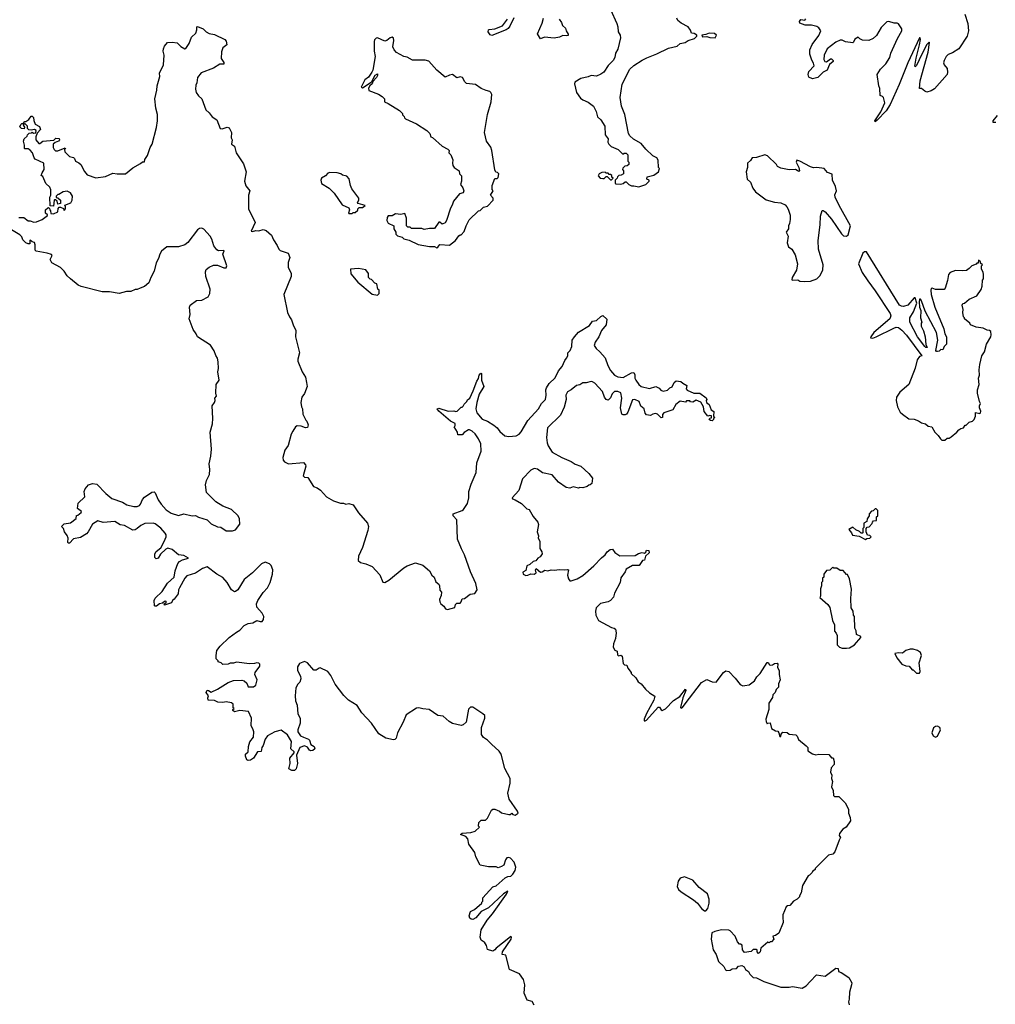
# Model space of a CAD drawing. Extents: x 2293878 to 2522763, y 823964 to 1006972.
# Tile 314 of 407: x 2391186 to 2400401, y 960241 to 969541. Entities that reach past the tile are written whole.
import ezdxf

# ---------------------------------------------------------------- set-up
doc = ezdxf.new("R2010")
doc.units = 0

msp = doc.modelspace()

# ---------------------------------------------------------------- linework, layer by layer
at = {"layer": '0CON20XD'}
for points in [[(2396767, 969637), (2396825.6, 969505.6), (2396836, 969475), (2396840, 969425), (2396856.7, 969395), (2396860.7, 969369.3), (2396836.4, 969263.6), (2396813.3, 969225), (2396806.7, 969185), (2396792.5, 969155), (2396745, 969107.5), (2396702.5, 969045), (2396675, 969026.7), (2396635, 969006.7), (2396585, 969013.8), (2396555, 969001.2), (2396485, 968986), (2396430, 968950), (2396427.5, 968935), (2396446.2, 968855), (2396481.4, 968801.4), (2396504.5, 968784.5), (2396555, 968762.5), (2396606.2, 968725), (2396631.2, 968675), (2396642.3, 968622.3), (2396673.3, 968595), (2396711.2, 968535), (2396716.7, 968455), (2396742.5, 968415), (2396740, 968385), (2396750, 968365), (2396772.5, 968345), (2396840, 968315), (2396881.7, 968271.7), (2396895, 968280), (2396915, 968280), (2396930, 968265), (2396930, 968205), (2396940, 968195), (2396940, 968175), (2396925, 968160), (2396901.7, 968158.3), (2396881.7, 968138.3), (2396880, 968125), (2396890, 968115), (2396890, 968085), (2396867, 968073), (2396845, 968070), (2396831.7, 968058.3), (2396830, 968045), (2396810, 968025), (2396810, 967995), (2396815, 967990), (2396865, 967986.7), (2396886.2, 967993.8), (2396905, 968010), (2396915, 968010), (2396940, 967985), (2396965, 967973.3), (2396985, 967972.5), (2397035, 967963.3)], [(2400113.3, 969595), (2400140, 969505), (2400147.5, 969435), (2400133.3, 969385), (2400056.2, 969265), (2399995, 969226.7), (2399955, 969212.5), (2399936.4, 969193.6), (2399916.2, 969155), (2399912, 969135), (2399916.1, 969116.1), (2399945, 969080), (2399950.4, 969045), (2399945.7, 969024.3), (2399825, 968888.9), (2399795, 968868.5), (2399755, 968856.7), (2399734, 968865), (2399705, 968890), (2399685, 968892.5), (2399690.9, 968965), (2399765.6, 969235), (2399780, 969325), (2399775, 969330), (2399755, 969307.5), (2399706, 969215), (2399655, 969107.5), (2399645, 969097.5), (2399641.7, 969101.7), (2399652.1, 969177.9), (2399685.7, 969305), (2399692.5, 969355), (2399690, 969370), (2399685, 969370), (2399575, 969132.5), (2399492.2, 968927.8), (2399408.3, 968741.7), (2399369.5, 968680.5), (2399285, 968592), (2399265, 968577.5), (2399262, 968585), (2399320.6, 968669.4), (2399356.7, 968756.7), (2399343.3, 968805), (2399335, 968816.7), (2399312.5, 968825), (2399310.5, 968890.5), (2399300.8, 968915), (2399283.3, 969025), (2399316.2, 969075), (2399366, 969125), (2399405.5, 969184.5), (2399413.8, 969225), (2399476.4, 969363.6), (2399516.2, 969435), (2399517.5, 969455), (2399485, 969502.5), (2399475, 969507.5), (2399445, 969509.2), (2399396.4, 969523.6), (2399375, 969521.2), (2399322.1, 969467.9), (2399277.5, 969392.5), (2399247.5, 969362.5), (2399206.4, 969343.6), (2399147.1, 969347.1), (2399120.5, 969360.5), (2399105, 969376.7), (2399074.1, 969355.9), (2399062.5, 969327.5), (2399055, 969322.5), (2398985, 969332), (2398952.7, 969347.3), (2398935, 969347.1), (2398895, 969328), (2398812.5, 969265), (2398785, 969207.5), (2398780, 969165), (2398790, 969145), (2398807.5, 969142.5), (2398845, 969170), (2398855, 969170), (2398870, 969155), (2398870, 969145), (2398835, 969117.5), (2398825, 969097.5), (2398812.5, 969065), (2398775, 969046.2), (2398725, 968993.8), (2398675, 968984), (2398639.3, 968999.3), (2398632.5, 969025), (2398639.3, 969050.7), (2398689.2, 969105), (2398685, 969131.2), (2398667.7, 969157.7), (2398648.9, 969215), (2398648.9, 969255), (2398672.4, 969307.6), (2398735, 969391.2), (2398754, 969435), (2398734.3, 969465), (2398715, 969476.4), (2398665, 969490), (2398605, 969488), (2398555, 969510), (2398550, 969525), (2398565, 969542.5), (2398601.7, 969538.3), (2398611.7, 969548.3)], [(2391177.5, 967672.5), (2391225, 967672.5), (2391265, 967642.5), (2391285, 967642.5), (2391319.3, 967629.3), (2391345, 967631.2), (2391397, 967653), (2391448.3, 967691.7), (2391448.3, 967698.3), (2391430, 967715), (2391430, 967745), (2391450, 967765), (2391457.5, 967767.5), (2391468.3, 967758.3), (2391470, 967745), (2391477.5, 967735), (2391480, 967710), (2391505, 967707.5), (2391547.5, 967725), (2391550.7, 967759.3), (2391558.3, 967771.7), (2391571.7, 967771.7), (2391598.3, 967758.3), (2391605, 967740), (2391620, 967755), (2391620, 967775), (2391611.7, 967788.3), (2391668.3, 967811.7), (2391682.5, 967837.5), (2391683.8, 967875), (2391666.7, 967905), (2391635, 967921.2), (2391596.1, 967913.9), (2391555, 967890), (2391545, 967890), (2391530, 967875), (2391531.7, 967861.7), (2391545, 967860), (2391570, 967835), (2391570, 967805), (2391545, 967800), (2391538.3, 967828.3), (2391525, 967840), (2391515, 967840), (2391510, 967835), (2391505, 967780), (2391472.5, 967782.5), (2391470, 967865), (2391480, 967885), (2391480, 967935), (2391469.3, 967959.3), (2391433, 967993), (2391405, 968060), (2391388.3, 968068.3), (2391397.5, 968095), (2391417.5, 968125), (2391412.5, 968185), (2391332.5, 968225), (2391323.3, 968235), (2391307.5, 968285), (2391285, 968307.5), (2391265, 968320), (2391235, 968320), (2391230, 968325), (2391232.5, 968355), (2391222.5, 968395), (2391227.5, 968415), (2391255, 968440), (2391260, 968455), (2391275, 968470), (2391297, 968473), (2391305, 968480), (2391315, 968470), (2391338.3, 968471.7), (2391340, 968495), (2391325, 968502.5), (2391295, 968497.5), (2391271.7, 968501.7), (2391260, 968515), (2391260, 968535), (2391235, 968560), (2391220, 968545), (2391230, 968525), (2391228.3, 968511.7), (2391203, 968513), (2391188.3, 968528.3), (2391195, 968550), (2391205, 968560), (2391218.3, 968561.7), (2391235, 968580), (2391245, 968580), (2391273, 968597), (2391295, 968630), (2391305, 968630), (2391317, 968617), (2391318.3, 968588.3), (2391333, 968553), (2391373, 968533), (2391382.5, 968505), (2391351.7, 968468.3), (2391337.5, 968435), (2391336.7, 968405), (2391365, 968373.3), (2391375, 968373.3), (2391405, 968392.5), (2391507, 968403), (2391528.3, 968421.7), (2391558.3, 968418.3), (2391562.5, 968405), (2391552.5, 968395), (2391519.3, 968380.7), (2391503.3, 968365), (2391502.5, 968335), (2391510, 968315), (2391523, 968303), (2391545, 968302.5), (2391615, 968330), (2391617, 968323), (2391610, 968315), (2391613.6, 968293.6), (2391655, 968247.5), (2391695, 968240), (2391705, 968230), (2391713.6, 968203.6), (2391745, 968190), (2391763, 968173), (2391796.8, 968106.8), (2391824.4, 968074.4), (2391905, 968048.5), (2391995, 968060.5), (2392065, 968091.9), (2392105, 968085.6), (2392185, 968086.2), (2392255, 968142.5), (2392327, 968183), (2392345, 968200), (2392365, 968200), (2392369.3, 968220.7), (2392393, 968257), (2392416.8, 968333.2), (2392435.8, 968365), (2392478, 968522), (2392487.3, 968585), (2392487.5, 968645), (2392472.9, 968705), (2392462.9, 968795), (2392482.5, 968875), (2392483.9, 968916.1), (2392510, 969005), (2392507.5, 969035), (2392543.6, 969113.6), (2392550, 969205), (2392541.2, 969245), (2392543.8, 969265), (2392555, 969292.5), (2392582.5, 969325), (2392625, 969330), (2392673.9, 969323.9), (2392709.3, 969289.3), (2392745, 969267.5), (2392755, 969270), (2392787.5, 969315), (2392810, 969375), (2392850, 969415), (2392860, 969445), (2392860, 969475), (2392865, 969477.5), (2392920, 969455), (2392947, 969427), (2392975, 969410), (2393025, 969402.5), (2393123.6, 969353.6), (2393135, 969337.5), (2393142.5, 969305), (2393103.9, 969276.1), (2393091.2, 969238.8), (2393090, 969175), (2393115, 969137.5), (2393115, 969120), (2393075, 969121.2), (2393015, 969082), (2392899.5, 969040.5), (2392863.8, 968995), (2392857.5, 968945), (2392848.3, 968921.7), (2392846.1, 968886.1), (2392853.3, 968855), (2392875, 968822.5), (2392907.5, 968795), (2392945, 968690), (2392975, 968662.5), (2393005, 968622.5), (2393046.4, 968596.4), (2393080, 968515), (2393098.3, 968511.7), (2393145, 968526.7), (2393165, 968520), (2393186.1, 968476.1), (2393182.5, 968425), (2393192.5, 968405), (2393187.5, 968365), (2393216.2, 968346.2), (2393231.2, 968285), (2393300.9, 968180.9), (2393326.2, 968105), (2393310, 968015), (2393321.7, 967971.7), (2393358.8, 967925), (2393348, 967885), (2393347.5, 967755), (2393411.2, 967625), (2393372.5, 967545), (2393385, 967541.2), (2393415, 967551.2), (2393445, 967546.7), (2393485, 967560), (2393515, 967550.6), (2393564, 967505), (2393581.7, 967461.7), (2393619.2, 967409.2), (2393632.5, 967375), (2393645, 967362), (2393722.5, 967335), (2393736.7, 967295), (2393721.7, 967248.3), (2393721.2, 967205), (2393750, 967145), (2393751.2, 967115), (2393680, 966945), (2393715.4, 966775.4), (2393733.1, 966735), (2393754.3, 966705), (2393767.8, 966657.8), (2393793.8, 966605), (2393791.4, 966545), (2393829.4, 966395), (2393812.5, 966335), (2393812.9, 966315), (2393854, 966215), (2393883.8, 966165), (2393896.2, 966115), (2393900, 966075), (2393875, 966010), (2393850, 965975), (2393840, 965925), (2393846.2, 965885), (2393856.2, 965865), (2393858.8, 965815), (2393889.3, 965759.3), (2393898.8, 965748.8), (2393910, 965715), (2393905, 965690), (2393885, 965687.5), (2393845, 965703.3), (2393805, 965706.2), (2393790, 965695), (2393765, 965653.3), (2393751.4, 965625), (2393722.1, 965517.9), (2393691.2, 965475), (2393671.2, 965405), (2393675, 965380), (2393687.5, 965365), (2393725, 965346), (2393865, 965357.5), (2393886.1, 965336.1), (2393887.5, 965325), (2393863, 965233), (2393875, 965220), (2393906.4, 965216.4), (2393962.3, 965132.3), (2393995, 965120), (2394028.3, 965098.3), (2394085, 965033.3), (2394150, 964995), (2394215, 964973.3), (2394245, 964973.3), (2394265, 964963.8), (2394295, 964971.2), (2394335, 964957.5), (2394385, 964884.2), (2394469.4, 964785), (2394479.1, 964755), (2394473.6, 964715), (2394425, 964556), (2394385, 964473.3), (2394383.5, 964433.5), (2394406.2, 964415), (2394455, 964402.5), (2394515.7, 964375), (2394587.2, 964297.2), (2394616.7, 964226.7), (2394635, 964226.2), (2394672.3, 964247.7), (2394813.3, 964365), (2394845, 964383.3), (2394925, 964410), (2394995, 964390), (2395056.7, 964335), (2395080, 964295), (2395100, 964275), (2395115, 964230), (2395145, 964210), (2395152.5, 964195), (2395153, 964153), (2395170, 964135), (2395167, 964103), (2395150, 964065), (2395153, 964043), (2395162.5, 964025), (2395193, 964003), (2395207, 963977), (2395225, 963970), (2395295, 963990), (2395301.7, 964018.3), (2395315, 964030), (2395345, 964030), (2395356.7, 964043.3), (2395365, 964070), (2395387, 964073), (2395440, 964115), (2395485, 964122.5), (2395507.5, 964155), (2395493.8, 964215), (2395442.5, 964325), (2395385.8, 964485), (2395358.3, 964541.7)], [(2395852.4, 969557.6), (2395815, 969480), (2395800.7, 969459.3), (2395781.2, 969445), (2395645, 969392.5), (2395628.3, 969398.3), (2395611.2, 969425), (2395613.3, 969445), (2395620.5, 969449.5), (2395674.1, 969455.9), (2395745, 969482.9), (2395794.4, 969545)], [(2396282.5, 969545), (2396302.5, 969515), (2396312.5, 969485), (2396342.5, 969462.5), (2396347.5, 969435), (2396366.7, 969405), (2396365, 969392.5), (2396355, 969387.5), (2396315, 969392.5), (2396285, 969377.5), (2396235, 969366.2), (2396144.1, 969375.9), (2396105, 969360), (2396076.7, 969406.7), (2396122.2, 969507.8), (2396131.9, 969555)], [(2397035, 967963.3), (2397100, 967985), (2397130, 968015), (2397130, 968025), (2397110, 968035), (2397113.9, 968056.1), (2397175, 968072.5), (2397220, 968105), (2397230, 968135), (2397220, 968145), (2397217.5, 968215), (2397202.5, 968235), (2397166.2, 968256.2), (2397098.8, 968318.8), (2397055, 968372), (2396984.2, 968414.2), (2396948.8, 968445), (2396936.2, 968465), (2396900.6, 968645), (2396868.6, 968725), (2396855.8, 968805), (2396877.4, 968932.6), (2396950, 969075), (2396985, 969107.5), (2397065, 969160), (2397108.8, 969181.2), (2397205, 969218.8), (2397315, 969273.8), (2397395, 969292.5), (2397424.2, 969315.8), (2397470, 969325), (2397500, 969345), (2397560, 969365), (2397580, 969385), (2397580, 969395), (2397555, 969410), (2397530, 969415), (2397521.7, 969441.7), (2397500, 969475), (2397435, 969507.5), (2397402.5, 969535), (2397392.5, 969555)], [(2397755, 969370), (2397767.5, 969395), (2397749.3, 969409.3), (2397697, 969413), (2397665, 969400), (2397630, 969395), (2397635, 969380), (2397675, 969382.5), (2397705, 969372.5), (2397755, 969370)], [(2395125, 967387.5), (2395135, 967392.5), (2395155, 967416.7), (2395245, 967410), (2395302.5, 967455), (2395335, 967500), (2395345, 967510), (2395355, 967510), (2395385, 967540), (2395402.5, 967595), (2395430.7, 967649.3), (2395520, 967735), (2395535, 967740), (2395565, 967770), (2395605, 967780), (2395657.5, 967835), (2395657, 967857), (2395632.5, 967885), (2395657.5, 967925), (2395648.3, 967938.3), (2395647.5, 967975), (2395675, 968040), (2395695, 968040), (2395705, 968050), (2395710, 968085), (2395698.3, 968098.3), (2395681.7, 968101.7), (2395673, 968123), (2395645.7, 968305.7), (2395635, 968337.5), (2395594.2, 968394.2), (2395574.5, 968475), (2395605.6, 968645), (2395640.4, 968765), (2395645.5, 968835), (2395636.7, 968855), (2395625, 968864.4), (2395590.9, 968870.9), (2395545, 968892.5), (2395490.3, 968929.7), (2395405, 968940), (2395388.8, 968955), (2395367.5, 968995), (2395345, 969000), (2395315, 968992.5), (2395275, 969023.3), (2395245, 969018), (2395205, 968997.5), (2395125, 969063.3), (2395050.7, 969150.7), (2395015, 969160), (2394895, 969160), (2394845, 969186.7), (2394815, 969193.3), (2394745, 969232.5), (2394722.5, 969255), (2394708.8, 969285), (2394718.6, 969345), (2394715.8, 969365.8), (2394705, 969376.7), (2394685, 969368.8), (2394655, 969343.8), (2394635, 969337.5), (2394565, 969370), (2394551.7, 969368.3), (2394538.3, 969351.7), (2394532.5, 969335), (2394533.3, 969245), (2394542.5, 969195), (2394520, 969065), (2394513.3, 969045), (2394481.7, 968998.3), (2394445, 968972.5), (2394410, 968905), (2394425, 968897.5), (2394496.4, 968943.6), (2394512.5, 968957.5), (2394543.9, 969016.1), (2394565, 969030), (2394566.7, 969015), (2394555.8, 968994.2), (2394521.7, 968958.3), (2394516.1, 968933.9), (2394492.5, 968915), (2394481.2, 968895), (2394483.6, 968873.6), (2394575, 968837.5), (2394610, 968815), (2394630, 968795), (2394630, 968765), (2394665, 968750), (2394772.5, 968685), (2394800, 968655), (2394801.7, 968641.7), (2394818.3, 968628.3), (2394820, 968615), (2394830, 968605), (2394935, 968556.7), (2395030, 968495), (2395060, 968465), (2395070, 968435), (2395085, 968430), (2395175, 968347.5), (2395228.8, 968318.8), (2395242.5, 968305), (2395240, 968285), (2395257.5, 968265), (2395277, 968217), (2395272.5, 968185), (2395277.5, 968165), (2395290, 968145), (2395337.5, 968115), (2395340, 968085), (2395360, 968065), (2395360, 968015), (2395350, 967985), (2395371.7, 967951.7), (2395380, 967925), (2395373, 967907), (2395340, 967895), (2395281.7, 967828.3), (2395271.7, 967788.3), (2395255, 967760), (2395218, 967645), (2395205, 967623.3), (2395175, 967610), (2395155, 967630), (2395145, 967630), (2395105, 967567.5), (2395055, 967570), (2395005, 967560), (2394985, 967570), (2394885, 967570), (2394875, 967580), (2394851.7, 967581.7), (2394840, 967595), (2394840, 967665), (2394825, 967710), (2394785, 967700), (2394735, 967707.5), (2394705, 967690), (2394665, 967687.5), (2394657, 967673), (2394652.5, 967645), (2394665, 967620), (2394720, 967595), (2394720, 967565), (2394740, 967535), (2394740, 967515), (2394755, 967500), (2394797, 967487), (2394815, 967472.5), (2394865, 967457.5), (2394948.3, 967418.3), (2395055, 967400), (2395105, 967400), (2395125, 967387.5)], [(2400405, 968570), (2400381.7, 968571.7), (2400380, 968585), (2400420, 968635)], [(2398595, 967067.5), (2398655, 967072.5), (2398715, 967092.5), (2398747.5, 967125), (2398771.7, 967178.3), (2398773.3, 967225), (2398731.2, 967375), (2398726.2, 967455), (2398746.2, 967605), (2398750, 967685), (2398765, 967740), (2398775, 967740), (2398795, 967725.6), (2398855, 967658.2), (2398947.5, 967517.5), (2398968.2, 967498.2), (2398994.4, 967495.6), (2399009.9, 967510.1), (2399034.3, 967595), (2398925, 967784.6), (2398886.9, 967865), (2398884.4, 967885.6), (2398900, 967925), (2398891.2, 967965), (2398863.8, 968025), (2398860.7, 968080.7), (2398815, 968097.5), (2398785.7, 968135.7), (2398715, 968144), (2398685, 968140.8), (2398655, 968152.5), (2398555, 968206), (2398526.7, 968213.3), (2398520, 968195), (2398544.2, 968145.8), (2398551.2, 968115), (2398545, 968106.7), (2398513.8, 968126.2), (2398455, 968123.3), (2398375, 968137.5), (2398343.6, 968153.6), (2398332.5, 968175), (2398247.5, 968255), (2398225, 968263.3), (2398145, 968240), (2398104, 968236), (2398089.3, 968210.7), (2398060, 968185), (2398060, 968145), (2398047.5, 968105), (2398057.5, 968035), (2398087.5, 968005), (2398109.3, 967949.3), (2398134.1, 967914.1), (2398235, 967840), (2398315, 967816.7), (2398375, 967810), (2398415, 967792.5), (2398432.5, 967775), (2398445, 967750), (2398462.5, 967695), (2398463.3, 967655), (2398457.5, 967615), (2398447.5, 967595), (2398446.7, 967565), (2398426.2, 967535), (2398443.8, 967495), (2398433.8, 967435), (2398447.5, 967395), (2398477.5, 967375), (2398510.7, 967320.7), (2398532.5, 967235), (2398522.5, 967175), (2398482.5, 967105), (2398480, 967085), (2398485, 967080), (2398535, 967082.5), (2398555, 967072.5), (2398595, 967067.5)], [(2394325, 967710), (2394335, 967720), (2394355, 967720), (2394378.3, 967741.7), (2394380, 967755), (2394393, 967767), (2394425, 967767.5), (2394450, 967785), (2394382.5, 967805), (2394377.5, 967815), (2394387.5, 967835), (2394387.5, 967855), (2394324.1, 967944.1), (2394310, 967975), (2394297, 968037), (2394275, 968062.5), (2394235, 968072.5), (2394217.5, 968085), (2394184.2, 968095.8), (2394115, 968096.9), (2394095, 968090.8), (2394075, 968065.8), (2394035, 968043.3), (2394030, 968025), (2394036.7, 967995), (2394108.8, 967948.8), (2394155, 967903.3), (2394233, 967793), (2394293, 967763), (2394300, 967745), (2394290, 967715), (2394295, 967710), (2394325, 967710)], [(2396775, 968030), (2396790, 968045), (2396780, 968055), (2396778.3, 968068.3), (2396765, 968080), (2396755, 968080), (2396745, 968090), (2396725, 968090), (2396715, 968100), (2396683, 968097), (2396660, 968085), (2396650, 968065), (2396670, 968045), (2396695, 968040), (2396705, 968040), (2396725, 968060), (2396735, 968060), (2396765, 968030), (2396775, 968030)], [(2392263.3, 964943.3), (2392295, 964944.2), (2392316.5, 964953.5), (2392327.1, 964965), (2392345, 965008), (2392365, 965032.5), (2392435, 965078), (2392455, 965080), (2392465, 965073.3), (2392494.3, 965005), (2392522.9, 964965), (2392570.6, 964910.6), (2392615, 964880), (2392685, 964859.2), (2392735, 964874.2), (2392813.9, 964856.1), (2392845, 964858.6), (2392875, 964842.5), (2392955, 964816.2), (2392995, 964780.8), (2393055, 964751.2), (2393085, 964748.8), (2393135, 964713.3), (2393195, 964713.8), (2393225, 964724), (2393265.6, 964775), (2393262.9, 964825), (2393249.2, 964855), (2393185, 964915.8), (2393105.8, 964945.8), (2393036.9, 964986.9), (2392950, 965075), (2392942.3, 965147.7), (2392951.2, 965188.8), (2392978.6, 965245), (2392981.1, 965291.1), (2392975.4, 965345), (2392992.6, 965417.4), (2392998.2, 965485), (2392983.8, 965645), (2393007.8, 965725), (2393010.9, 965775), (2393003.8, 965895), (2393026.2, 965925), (2393033.3, 965945), (2393030, 965965), (2393046.2, 965985), (2393038.8, 966015), (2393042, 966095), (2393070, 966135), (2393056.7, 966215), (2393063.3, 966245), (2393060.7, 966310.7), (2393053.3, 966345), (2393038.3, 966368.3), (2393023.6, 966413.6), (2392987.3, 966467.3), (2392863.8, 966545), (2392851.2, 966575), (2392823.8, 966615), (2392786.7, 966715), (2392796, 966755), (2392788.8, 966825), (2392796.7, 966845), (2392855, 966887.5), (2392907.3, 966892.7), (2392965, 966923.8), (2392982.5, 966955), (2392985.5, 966995.5), (2392944.5, 967114.5), (2392940.6, 967159.4), (2392947.8, 967182.2), (2392975, 967204.5), (2393015, 967222.2), (2393055, 967221.9), (2393115, 967196), (2393135, 967198.8), (2393140.8, 967215), (2393105.8, 967325), (2393118.3, 967358.3), (2393115, 967362.5), (2393065, 967358.6), (2393046.9, 967366.9), (2393019.2, 967405), (2392999.5, 967469.5), (2392985, 967495.8), (2392925, 967561.2), (2392905, 967571.2), (2392885, 967568), (2392866.2, 967555), (2392775, 967436), (2392746.7, 967415), (2392685, 967395.6), (2392575, 967395.6), (2392526.7, 967355), (2392508, 967325), (2392497.5, 967285), (2392476.2, 967245), (2392456.2, 967165), (2392423.8, 967105), (2392405.7, 967054.3), (2392365, 967020), (2392322.5, 967005), (2392295, 966993.8), (2392275, 966993.3), (2392235, 966974.2), (2392195, 966972.5), (2392125, 966954.3), (2392035, 966970), (2391965, 966969.2), (2391765, 967020), (2391736.7, 967035), (2391665, 967093.3), (2391635, 967123.3), (2391607.1, 967167.1), (2391570.5, 967200.5), (2391489.2, 967245), (2391474, 967275), (2391492.5, 967315), (2391485, 967322.5), (2391445, 967336.2), (2391340, 967355), (2391332.5, 967365), (2391332.5, 967415), (2391326.7, 967436.7), (2391302.5, 967442.5), (2391285, 967460), (2391280, 967455), (2391280, 967425), (2391265, 967422.5), (2391245, 967432.5), (2391215, 967462.5), (2391205, 967490), (2391188.3, 967508.3), (2391107.5, 967555)], [(2399925, 965570), (2399945, 965590), (2399965, 965590), (2399985, 965602.5), (2400036.4, 965643.6), (2400055, 965667.5), (2400075, 965680), (2400100, 965685), (2400115, 965710), (2400125, 965710), (2400155, 965740), (2400185, 965750), (2400200, 965765), (2400212.5, 965795), (2400215, 965830), (2400255, 965820), (2400261.7, 965828.3), (2400262.5, 965845), (2400250, 965875), (2400250, 965895), (2400260, 965915), (2400250, 965935), (2400232.5, 966015), (2400232.5, 966045), (2400247.5, 966095), (2400242.5, 966155), (2400252.5, 966185), (2400247.5, 966235), (2400253.3, 966285), (2400273, 966367), (2400297.5, 966405), (2400316.7, 966475), (2400357.5, 966545), (2400360, 966565), (2400357, 966597), (2400347, 966607), (2400325, 966610), (2400285, 966627.5), (2400218.3, 966638.3), (2400165, 966660), (2400160, 966675), (2400110, 966715), (2400110, 966725), (2400100, 966735), (2400092.5, 966775), (2400097.5, 966805), (2400087.5, 966845), (2400095, 966860), (2400110, 966865), (2400155, 966902.5), (2400226.4, 966933.6), (2400267, 966993), (2400277.5, 967025), (2400278.3, 967081.7), (2400290, 967095), (2400290, 967135), (2400287, 967157), (2400270, 967185), (2400270, 967215), (2400280, 967225), (2400261.7, 967241.7), (2400260, 967255), (2400241.7, 967268.3), (2400238.3, 967241.7), (2400225, 967240), (2400218.3, 967231.7), (2400180, 967215), (2400155, 967190), (2400127, 967173), (2400095, 967167.5), (2400025, 967172.5), (2399975, 967152.5), (2399960, 967135), (2399948.3, 967078.3), (2399926.7, 967005), (2399916.1, 966993.9), (2399835, 966993.3), (2399805, 967006.2), (2399795, 967003.3), (2399790.9, 966985), (2399794.5, 966945.5), (2399829.6, 966825), (2399915, 966620), (2399924, 966574), (2399938.1, 966545), (2399938.6, 966475), (2399916.7, 966453.3), (2399905, 966423.3), (2399885, 966426.7), (2399869.5, 966410.5), (2399855, 966406.2), (2399845, 966406.7), (2399838.8, 966415), (2399856.9, 966515), (2399845.5, 966585), (2399738.1, 966788.1), (2399705, 966886.7), (2399695, 966902.5), (2399685, 966900), (2399680, 966875), (2399683.3, 966825), (2399697.5, 966795), (2399692.5, 966725), (2399707.5, 966685), (2399700, 966675), (2399700, 966645), (2399723.8, 966603.8), (2399736.7, 966545), (2399743.3, 966473.3), (2399756.1, 966443.9), (2399745, 966443.3), (2399735, 966453.3), (2399665.4, 966545.4), (2399594.7, 966685), (2399594.7, 966725), (2399628, 966782), (2399660, 966865), (2399645, 966912.5), (2399635, 966913.3), (2399573.8, 966845), (2399535, 966832.9), (2399515, 966834.1), (2399495, 966845.4), (2399185, 967347), (2399165, 967347.8), (2399150.1, 967335), (2399109.6, 967235), (2399143.3, 967153.3), (2399196.2, 967075), (2399265, 966979.6), (2399406.7, 966765), (2399414.7, 966745), (2399403.4, 966715), (2399254.6, 966585), (2399224, 966545), (2399222.5, 966535), (2399244.3, 966534.3), (2399275, 966544.7), (2399441, 966629), (2399465, 966635.9), (2399485, 966633.7), (2399518.3, 966608.3), (2399560.4, 966560.4), (2399707.5, 966365), (2399685, 966360), (2399663, 966327), (2399645, 966250), (2399582.5, 966095), (2399498.3, 966021.7), (2399467.5, 965975), (2399463.3, 965945), (2399477.5, 965885), (2399502.5, 965835), (2399523.6, 965813.6), (2399585, 965772.5), (2399635, 965766.7), (2399675, 965752.5), (2399705, 965733.3), (2399740, 965725), (2399765, 965702.5), (2399800, 965695), (2399830, 965645), (2399860, 965615), (2399881.7, 965581.7), (2399895, 965570), (2399925, 965570)], [(2394565, 966940), (2394580, 966955), (2394580, 966985), (2394570, 966995), (2394560, 967045), (2394541.7, 967051.7), (2394508.3, 967088.3), (2394495, 967090), (2394480, 967105), (2394480, 967145), (2394455, 967180), (2394385, 967192.5), (2394310, 967185), (2394315, 967140), (2394380.7, 967060.7), (2394515, 966950), (2394565, 966940)], [(2395358.3, 964541.7), (2395320, 964635), (2395315.5, 964815.5), (2395280, 964855), (2395280, 964875), (2395365, 964903.8), (2395378.8, 964915), (2395415, 964970), (2395426.9, 965025), (2395428, 965085), (2395450, 965155), (2395497.5, 965265), (2395502.5, 965355), (2395543, 965467), (2395540, 965535), (2395520.7, 965580.7), (2395489.3, 965629.3), (2395460, 965655), (2395435, 965667.5), (2395425, 965667.5), (2395385, 965642.5), (2395365, 965620), (2395325, 965620), (2395320, 965645), (2395290, 965695), (2395300, 965705), (2395298.3, 965728.3), (2395255, 965750), (2395145, 965843.3), (2395127.5, 965865), (2395145, 965873.3), (2395234.1, 965844.1), (2395285, 965847.5), (2395305, 965840), (2395317, 965843), (2395355, 965880), (2395365, 965880), (2395375, 965890), (2395385, 965910), (2395410, 965935), (2395415, 965950), (2395437.5, 965965), (2395470, 966035), (2395504.4, 966125.6), (2395519.5, 966150.5), (2395526.7, 966185), (2395535, 966197.5), (2395545, 966202.5), (2395548.8, 966198.8), (2395547, 966137), (2395570, 966075), (2395526.7, 966005), (2395504.3, 965925.7), (2395494.2, 965865), (2395505, 965827.5), (2395555, 965767.5), (2395605, 965750), (2395665, 965712.5), (2395695, 965687.5), (2395720.7, 965650.7), (2395769.3, 965609.3), (2395805, 965603.3), (2395875, 965610), (2395902.5, 965625), (2395923, 965647), (2395986.7, 965755), (2396086.2, 965865), (2396115, 965916.7), (2396151.2, 965955), (2396158.6, 965995), (2396154.5, 966045), (2396160.9, 966065), (2396186.5, 966105), (2396242.1, 966157.9), (2396274.4, 966225), (2396308.6, 966265), (2396335, 966323.3), (2396351.2, 966345), (2396363.8, 966365), (2396363.3, 966395), (2396383.6, 966416.4), (2396400, 966455), (2396404, 966515), (2396425, 966546.7), (2396465, 966590), (2396566.4, 966653.6), (2396595, 966692.5), (2396635, 966700), (2396675, 966737.5), (2396695, 966747.5), (2396731.7, 966711.7), (2396725, 966660), (2396680, 966605), (2396656.2, 966545), (2396620, 966495), (2396613.3, 966465), (2396630, 966435), (2396666.2, 966405), (2396715, 966347.5), (2396742, 966275), (2396767.3, 966227.3), (2396805, 966184), (2396835, 966167.5), (2396885, 966161.4), (2396965, 966206.7), (2396985, 966207.5), (2396996.1, 966186.1), (2396996.2, 966155), (2397004, 966135), (2397035, 966093.8), (2397055, 966078), (2397135, 966058), (2397195, 966077.5), (2397225, 966060), (2397241.7, 966041.7), (2397265, 966033.8), (2397305, 966041.2), (2397325, 966063.3), (2397347.5, 966072.5), (2397365.9, 966114.1), (2397385, 966128.8), (2397430, 966125), (2397449.3, 966109.3), (2397487, 966087), (2397480, 966055), (2397491.7, 966041.7), (2397553.9, 966013.9), (2397610, 966015), (2397669.3, 965969.3), (2397677.5, 965955), (2397670, 965945), (2397672.5, 965925), (2397697.5, 965905), (2397717, 965857), (2397741.7, 965841.7), (2397740, 965795), (2397750, 965785), (2397740, 965775), (2397740, 965765), (2397726.4, 965753.6), (2397710, 965755), (2397697.5, 965765), (2397703, 965777), (2397720, 965780), (2397719.3, 965799.3), (2397705, 965802.5), (2397685, 965796.7), (2397649.3, 965839.3), (2397643.3, 965885), (2397620, 965930), (2397575, 965947.5), (2397545, 965930), (2397523, 965933), (2397515, 965940), (2397485, 965940), (2397475, 965930), (2397425, 965937.5), (2397384.1, 965905.9), (2397353.6, 965856.4), (2397270.7, 965829.3), (2397258.3, 965811.7), (2397257.5, 965782.5), (2397245, 965780), (2397210, 965815), (2397191.7, 965821.7), (2397165, 965816.7), (2397145, 965802.5), (2397105, 965810), (2397093.3, 965825), (2397082.5, 965865), (2397051.7, 965891.7), (2397037.5, 965935), (2396995, 965952.5), (2396975, 965950), (2396931.2, 965835), (2396916.7, 965815), (2396905, 965807.5), (2396885, 965807.5), (2396872.5, 965815), (2396860, 965875), (2396874, 965965), (2396865, 966017.5), (2396835, 966030), (2396805, 966030), (2396782.7, 966007.3), (2396765, 965970), (2396745, 965947.5), (2396724.1, 965954.1), (2396708.8, 965975), (2396690.6, 966030.6), (2396617.2, 966107.2), (2396595, 966120.8), (2396585, 966124), (2396535, 966111.4), (2396505, 966112.5), (2396476.9, 966093.1), (2396443.6, 966086.4), (2396395.4, 966044.6), (2396359.4, 966025), (2396344.4, 965995), (2396346.1, 965953.9), (2396329.3, 965880.7), (2396293.6, 965806.4), (2396170.8, 965685), (2396161.2, 965595), (2396166.7, 965545), (2396176.7, 965515), (2396215, 965457.5), (2396305, 965406.7), (2396395, 965367.5), (2396431.7, 965341.7), (2396485, 965322.5), (2396560, 965255), (2396595, 965210), (2396588.3, 965161.7), (2396575, 965147.5), (2396560, 965145), (2396545, 965133.3), (2396505, 965120), (2396475, 965122.5), (2396463, 965117), (2396415, 965130), (2396383, 965117), (2396347.5, 965122.5), (2396274.1, 965174.1), (2396215, 965243.3), (2396125, 965262.5), (2396075, 965295.8), (2396045, 965301.2), (2396015, 965286), (2395934.6, 965205.4), (2395900, 965095), (2395837.5, 965025), (2395840, 965015), (2395867, 965007), (2395925, 964972.5), (2395975, 964920), (2395997.5, 964915), (2396035, 964847.5), (2396080, 964795), (2396086.2, 964773.8), (2396073.3, 964705), (2396087.5, 964665), (2396083, 964643), (2396100, 964615), (2396097.5, 964545), (2396117.5, 964515), (2396120, 964495), (2396103, 964467), (2396080, 964455), (2396059.3, 964430.7), (2396035, 964423.3), (2396005, 964396.7), (2395977, 964383), (2395965, 964340), (2395938.3, 964321.7), (2395940, 964305), (2395965, 964292.5), (2395985, 964293.3), (2396015, 964306.7), (2396045, 964302.5), (2396062.5, 964315), (2396057.5, 964345), (2396065, 964357.5), (2396105, 964323.8), (2396120, 964325), (2396145, 964342.5), (2396175, 964336.7), (2396205, 964343.3), (2396235, 964341.2), (2396285, 964348.8), (2396335, 964343.8), (2396359.3, 964349.3), (2396370, 964345), (2396360, 964295), (2396368.3, 964258.3), (2396382, 964242), (2396395, 964241.2), (2396451.7, 964258.3), (2396505, 964290), (2396608.9, 964381.1), (2396681.1, 964458.9), (2396714.4, 964485.6), (2396735, 964513.3), (2396764.1, 964535.9), (2396785, 964540), (2396808.3, 964508.3), (2396855, 964476.2), (2396998.3, 964481.7), (2397030.7, 964499.3), (2397065, 964507.5), (2397087, 964503), (2397098.3, 964511.7), (2397105, 964530), (2397128.3, 964528.3), (2397130, 964505), (2397096.4, 964473.6), (2397087.5, 964435), (2397067.5, 964432.5), (2397037.5, 964385), (2396975, 964386.7), (2396915, 964352.5), (2396903.8, 964325), (2396865, 964270), (2396856.7, 964225), (2396803.8, 964125), (2396793.6, 964086.4), (2396767.5, 964055), (2396745, 964041.2), (2396673, 964027), (2396630.8, 963985), (2396624.2, 963954.2), (2396626.2, 963915), (2396653.3, 963865), (2396775, 963798.8), (2396800, 963795), (2396812.5, 963785), (2396820.7, 963750.7), (2396813.8, 963695), (2396793.3, 963645), (2396792.5, 963615), (2396807, 963587), (2396827.5, 963575), (2396833, 963543), (2396841.7, 963531.7), (2396865, 963537.5), (2396875, 963530), (2396885, 963460), (2396898.3, 963448.3), (2396920, 963445), (2396930, 963415), (2396960, 963375), (2396960, 963365), (2397003.9, 963323.9), (2397028.3, 963288.3), (2397055, 963267.5), (2397096.1, 963216.1), (2397132.9, 963182.9), (2397185, 963150), (2397174.3, 963115), (2397105, 962986.2), (2397083.8, 962935), (2397085, 962920), (2397095, 962917.5), (2397105, 962923.8), (2397215, 963048.8), (2397228.3, 963048.3), (2397243.6, 963023.6), (2397255, 963017.5), (2397285, 963033.3), (2397359.7, 963110.3), (2397422.1, 963147.9), (2397475, 963216.7), (2397478.8, 963205), (2397450, 963135), (2397427.5, 963045), (2397435, 963037.5), (2397445, 963043.8), (2397470.7, 963079.3), (2397625, 963280.8), (2397675, 963307.5), (2397725, 963287.5), (2397765, 963283.3), (2397832.5, 963375), (2397855, 963390), (2397882.5, 963385), (2397943, 963323), (2397991.7, 963261.7), (2398015, 963250), (2398035, 963251.2), (2398075, 963258.8), (2398125, 963296.2), (2398147, 963333), (2398180, 963365), (2398245, 963470), (2398255, 963470), (2398266.7, 963446.7), (2398275, 963443.3), (2398295, 963446.7), (2398315, 963460), (2398341.7, 963461.7), (2398347.5, 963455), (2398343.6, 963423.6), (2398360, 963395), (2398360, 963355), (2398370, 963305), (2398353, 963267), (2398352.5, 963235), (2398330, 963215), (2398320, 963185), (2398300, 963165), (2398295, 963140), (2398262.5, 963085), (2398260, 963025), (2398233.3, 962935), (2398235, 962910), (2398245, 962890), (2398253, 962897), (2398275, 962900), (2398287.5, 962845), (2398325, 962822.5), (2398345, 962820), (2398357.5, 962805), (2398365, 962770), (2398375, 962770), (2398378.3, 962791.7), (2398395, 962810), (2398435, 962807.5), (2398455, 962792.5), (2398517, 962787), (2398530, 962775), (2398541.7, 962741.7), (2398613.6, 962683.6), (2398630, 962665), (2398630, 962635), (2398675, 962607.5), (2398705, 962596.7), (2398735, 962602.5), (2398829.3, 962599.3), (2398855, 962570), (2398868.3, 962568.3), (2398880, 962535), (2398878.8, 962505), (2398850, 962475), (2398842.5, 962435), (2398857.5, 962405), (2398852.5, 962375), (2398862.5, 962345), (2398852.5, 962295), (2398869.3, 962259.3), (2398873, 962213), (2398883.3, 962203.3), (2398922.7, 962202.7), (2398983.3, 962145), (2399013.8, 962085), (2399013.3, 962045), (2399029.2, 962005), (2399033.8, 961975), (2398992, 961915), (2398960, 961895), (2398930, 961855), (2398926.7, 961835), (2398940, 961815), (2398925, 961790), (2398885, 961680), (2398865, 961660), (2398825, 961650), (2398700, 961525), (2398700, 961515), (2398673.6, 961496.4), (2398670, 961485), (2398645, 961460), (2398632.5, 961455), (2398578.3, 961361.7), (2398567, 961293), (2398550, 961265), (2398550, 961255), (2398530, 961235), (2398493.6, 961216.4), (2398460, 961175), (2398438.3, 961171.7), (2398425, 961160), (2398393.6, 961086.4), (2398393.3, 961065)], [(2396045, 960233.3), (2396025, 960268.8), (2395979.2, 960279.2), (2395951.2, 960345), (2395957.5, 960425), (2395944, 960475), (2395905, 960527.5), (2395810.7, 960570.7), (2395778.8, 960705), (2395742, 960712), (2395747.5, 960735), (2395828, 960855), (2395832.5, 960875), (2395825, 960880), (2395805, 960866), (2395687.5, 960772.5), (2395675, 960754), (2395655, 960743.8), (2395605, 960757.5), (2395596.1, 960796.1), (2395576.4, 960826.4), (2395563.9, 960833.9), (2395545, 960847.5), (2395533.8, 960875), (2395544.3, 960945), (2395601.5, 961035), (2395652.2, 961095), (2395785, 961280), (2395795, 961310), (2395756.7, 961285), (2395615, 961150.8), (2395544.1, 961115.9), (2395495, 961057.5), (2395465, 961043.3), (2395450, 961045), (2395436.7, 961055), (2395432.5, 961075), (2395445, 961117.5), (2395483, 961137), (2395550, 961195), (2395550, 961205), (2395560, 961215), (2395560, 961245), (2395655, 961350), (2395685, 961360), (2395770, 961435), (2395795, 961447.5), (2395825, 961452), (2395845, 961470), (2395865.6, 961505), (2395870.8, 961535), (2395856.2, 961585), (2395822.3, 961622.3), (2395805, 961628.8), (2395786.2, 961623.8), (2395773.8, 961605), (2395757.5, 961555), (2395735, 961542.5), (2395705, 961530), (2395685, 961540), (2395615, 961538.8), (2395534.2, 961554.2), (2395494.2, 961635), (2395485.9, 961675.9), (2395427.5, 961755), (2395420, 961805), (2395400, 961825), (2395350, 961845), (2395365, 961856.2), (2395447.7, 961862.3), (2395486.7, 961875), (2395530, 961915), (2395520, 961925), (2395521.7, 961958.3), (2395545, 961980), (2395585, 961980), (2395605, 962000), (2395642.5, 962075), (2395655, 962083.3), (2395675, 962084), (2395717.5, 962065), (2395735, 962050), (2395807, 962033), (2395817, 962033), (2395835, 962047.5), (2395843, 962033), (2395865, 962027.5), (2395892.5, 962045), (2395888.8, 962065), (2395807.7, 962177.7), (2395795.8, 962235), (2395818.3, 962328.3), (2395818.5, 962375), (2395769.4, 962469.4), (2395733.8, 962603.8), (2395715, 962631.4), (2395641.7, 962698.3), (2395605, 962734.5), (2395565, 962760), (2395548.9, 962788.9), (2395548.9, 962855), (2395578.2, 962945), (2395577.7, 962967.7), (2395560.8, 962985), (2395465, 963048.6), (2395445, 963048), (2395425, 963027.5), (2395403.3, 962905), (2395375, 962880), (2395355, 962873.3), (2395274.1, 962894.1), (2395242.7, 962912.7), (2395185, 962961.2), (2395135, 962970), (2395053.3, 963025), (2394995, 963030.6), (2394955, 963041.9), (2394935, 963037.5), (2394837.5, 962975), (2394809.1, 962905), (2394753.3, 962805), (2394740.8, 962755), (2394728.2, 962741.8), (2394715, 962738.1), (2394644.6, 962754.6), (2394576.6, 962796.6), (2394508.6, 962895), (2394418.5, 962995), (2394373.3, 963063.3), (2394290, 963115), (2394248.8, 963158.8), (2394165.4, 963265), (2394125, 963346.7), (2394095, 963384.5), (2394025, 963419.2), (2394013, 963417), (2393985, 963396), (2393965, 963395.8), (2393904, 963465), (2393875, 963479.2), (2393828.8, 963461.2), (2393810.6, 963429.4), (2393808.6, 963395), (2393838.8, 963338.8), (2393842, 963315), (2393833.3, 963285), (2393814.2, 963265.8), (2393795, 963228.8), (2393787.5, 963155), (2393792.3, 963107.7), (2393806.7, 963065), (2393813.8, 962985), (2393835.9, 962944.1), (2393834.4, 962895), (2393814, 962835), (2393813.6, 962813.6), (2393838.3, 962778.3), (2393865, 962763.8), (2393912.5, 962745), (2393923.3, 962735), (2393936.7, 962695), (2393966.4, 962676.4), (2393972.5, 962655), (2393955, 962636.7), (2393936.1, 962633.9), (2393922.2, 962642.2), (2393905, 962670), (2393875, 962683.3), (2393832.3, 962667.7), (2393801.2, 962595), (2393808.6, 962515), (2393796.4, 962463.6), (2393781.7, 962448.3), (2393755, 962450), (2393727.5, 962465), (2393740, 962515), (2393738, 962565), (2393777.5, 962615), (2393777.5, 962625), (2393748, 962655), (2393754.2, 962724.2), (2393716.7, 962785), (2393655, 962830), (2393595, 962814.2), (2393525, 962776), (2393503.9, 962746.1), (2393486.9, 962685), (2393472, 962665), (2393465, 962628.8), (2393433.2, 962626.8), (2393393.9, 962566.1), (2393365, 962546.7), (2393345, 962542.5), (2393330.7, 962550.7), (2393317.5, 962585), (2393317, 962603), (2393343.9, 962626.1), (2393347.5, 962675), (2393360.3, 962719.7), (2393393.8, 962765), (2393398.8, 962815), (2393391.2, 962835), (2393372, 962875), (2393376.7, 962945), (2393346.1, 963006.1), (2393265, 963017.5), (2393213.6, 963003.6), (2393200, 963015), (2393200, 963025), (2393210, 963035), (2393202.5, 963042.5), (2393202.5, 963075), (2393185, 963087.5), (2393135, 963097.5), (2393105, 963092.5), (2393056, 963096), (2393025, 963110), (2392965, 963112.5), (2392962.5, 963135), (2392970, 963155), (2392947.5, 963185), (2392955, 963206.7), (2392970, 963205), (2392995, 963190), (2393053.6, 963216.4), (2393155, 963281.2), (2393205, 963298.8), (2393285, 963303.3), (2393305, 963296.2), (2393331.2, 963275), (2393345, 963240), (2393395, 963240), (2393416.2, 963255), (2393430, 963305), (2393406.2, 963355), (2393410, 963375), (2393452.5, 963435), (2393452.5, 963455), (2393445, 963462.5), (2393426.4, 963466.4), (2393405, 963458.8), (2393355, 963456.2), (2393235, 963473.8), (2393205, 963463.3), (2393175, 963463.3), (2393155, 963453.3), (2393105, 963450), (2393090, 963465), (2393060, 963475), (2393060, 963485), (2393042.5, 963505), (2393040, 963535), (2393048.3, 963581.7), (2393080, 963625), (2393163.6, 963706.4), (2393232.5, 963755), (2393266.4, 963773.6), (2393305, 963817.5), (2393345, 963837.5), (2393387, 963843), (2393425, 963867.5), (2393457, 963857), (2393475, 963857.5), (2393490, 963875), (2393492.5, 963905), (2393476.7, 963935), (2393425, 963992.5), (2393421.2, 964025), (2393434.2, 964055.8), (2393485, 964130), (2393526.7, 964175), (2393552.5, 964225), (2393573.3, 964305), (2393576.4, 964343.6), (2393562.5, 964385), (2393545, 964402.5), (2393505, 964416.7), (2393469.5, 964400.5), (2393383.3, 964315), (2393305, 964253.3), (2393246.7, 964155), (2393225, 964140), (2393215, 964137.5), (2393187.5, 964155), (2393146.7, 964225), (2393105, 964271.2), (2393046.7, 964305), (2392955, 964374), (2392912.9, 964357.1), (2392845, 964312), (2392765, 964288), (2392746, 964265), (2392696, 964175), (2392684.2, 964155), (2392682, 964118), (2392645, 964067.5), (2392627.5, 964055), (2392618.3, 964031.7), (2392555, 964010), (2392550, 964025), (2392568.3, 964031.7), (2392570, 964045), (2392565, 964050), (2392553, 964047), (2392535, 964030), (2392505, 964022.5), (2392477, 964003), (2392465, 964000), (2392460, 964005), (2392456.7, 964055), (2392463.9, 964076.1), (2392530.3, 964139.7), (2392582.2, 964217.8), (2392643.8, 964275), (2392654.4, 964335.6), (2392678.8, 964405), (2392695.9, 964424.1), (2392725, 964440), (2392780, 964455), (2392735, 964481.2), (2392685, 964486.2), (2392625.8, 964535.8), (2392585, 964548.8), (2392565, 964540), (2392516.1, 964493.9), (2392492.5, 964455), (2392475, 964450), (2392462.7, 964462.7), (2392461.2, 964495), (2392475, 964516.7), (2392517.5, 964552.5), (2392548.8, 964611.2), (2392568.1, 964655), (2392568.1, 964675), (2392560.2, 964690.2), (2392518.3, 964738.3), (2392465, 964779.4), (2392445, 964787.1), (2392368.7, 964781.3), (2392328.8, 964765), (2392294, 964735), (2392275, 964722.9), (2392255, 964720.8), (2392175, 964763.3), (2392135, 964770), (2392085, 964800), (2391975, 964791.2), (2391925, 964806.7), (2391874.3, 964775.7), (2391833.8, 964705), (2391815.6, 964684.4), (2391758.8, 964651.2), (2391695, 964636.7), (2391655, 964596.7), (2391645, 964597.5), (2391640, 964605), (2391643.3, 964645), (2391635, 964670), (2391607.5, 964705), (2391600, 964735), (2391580, 964755), (2391605, 964780), (2391665, 964790), (2391718.8, 964831.2), (2391721.7, 964858.3), (2391735, 964860), (2391767.5, 964885), (2391770, 964895), (2391733, 964923), (2391737.5, 964975), (2391800, 965035), (2391793.8, 965085), (2391805, 965110), (2391835, 965147.5), (2391875, 965160), (2391914.1, 965154.1), (2391998, 965065), (2392055, 965020), (2392156.7, 964985), (2392197.8, 964957.8), (2392263.3, 964943.3)], [(2399175, 964630), (2399188.3, 964641.7), (2399215, 964642.5), (2399227.5, 964655), (2399215, 964670), (2399193, 964673), (2399180, 964705), (2399180, 964735), (2399191.7, 964748.3), (2399208.3, 964751.7), (2399238.3, 964781.7), (2399240, 964795), (2399251.7, 964808.3), (2399278.3, 964811.7), (2399280, 964845), (2399290, 964855), (2399290, 964905), (2399275, 964920), (2399265, 964920), (2399248.3, 964901.7), (2399231.7, 964898.3), (2399210, 964875), (2399210, 964855), (2399190, 964825), (2399188.3, 964801.7), (2399160, 964785), (2399160, 964745), (2399150, 964735), (2399150, 964695), (2399145, 964690), (2399135, 964690), (2399118.3, 964708.3), (2399083.9, 964723.9), (2399056.4, 964746.4), (2399017.5, 964725), (2399043.3, 964695), (2399053.3, 964673.3), (2399115, 964662.5), (2399175, 964630)], [(2398995, 963603.3), (2399025, 963607.5), (2399070, 963635), (2399130, 963705), (2399130, 963715), (2399090, 963735), (2399087, 963767), (2399072.5, 963795), (2399070, 963905), (2399060, 963915), (2399057.5, 963955), (2399040, 963985), (2399037.5, 964075), (2399043, 964163), (2399025, 964260), (2399005, 964300), (2398995, 964300), (2398965, 964340), (2398935, 964340), (2398905, 964360), (2398875, 964360), (2398865, 964370), (2398838.3, 964341.7), (2398805, 964340), (2398780, 964305), (2398780, 964275), (2398770, 964265), (2398770, 964235), (2398760, 964225), (2398760, 964195), (2398750, 964165), (2398750, 964095), (2398742.5, 964085), (2398817.7, 964017.7), (2398838, 963988), (2398864.4, 963865), (2398882.5, 963825), (2398881.2, 963765), (2398898.8, 963745), (2398906.7, 963725), (2398907.5, 963635), (2398927.5, 963615), (2398955, 963603.8), (2398995, 963603.3)], [(2399685, 963370), (2399690, 963385), (2399680, 963465), (2399704.2, 963535), (2399693.3, 963565), (2399665, 963583.8), (2399626.1, 963596.1), (2399595, 963596.7), (2399555, 963583.3), (2399525, 963557.5), (2399485, 963562), (2399452.5, 963555), (2399470, 963515), (2399517.5, 963455), (2399555, 963438.8), (2399586.1, 963436.1), (2399615, 963400), (2399625, 963400), (2399655, 963370), (2399685, 963370)], [(2399835, 962763.3), (2399855, 962772.5), (2399883.8, 962835), (2399876.7, 962856.7), (2399855, 962867.5), (2399835, 962863.8), (2399818.3, 962851.7), (2399800, 962805), (2399815, 962776.7), (2399835, 962763.3)], [(2397665, 961123.3), (2397683.9, 961146.1), (2397698.8, 961195), (2397696.7, 961235), (2397683.3, 961285), (2397605, 961342.9), (2397545, 961411.9), (2397465, 961444.2), (2397425, 961433.8), (2397405.8, 961405), (2397395.6, 961355), (2397406.9, 961325), (2397432.7, 961302.7), (2397549.2, 961229.1), (2397587.8, 961195), (2397625, 961147.1), (2397655, 961123.3), (2397665, 961123.3)], [(2398393.3, 961065), (2398396.4, 961013.6), (2398357, 960913), (2398325, 960890), (2398300, 960885), (2398310, 960855), (2398288.3, 960831.7), (2398275, 960830), (2398265, 960820), (2398251.7, 960828.3), (2398185, 960770), (2398180, 960735), (2398165, 960720), (2398150, 960735), (2398150, 960755), (2398145, 960757.5), (2398115, 960760), (2398095, 960740), (2398031.7, 960731.7), (2398012.5, 960755), (2398008.3, 960798.3), (2397995, 960810), (2397985, 960810), (2397965, 960830), (2397942.5, 960885), (2397897.5, 960935), (2397885, 960940), (2397815, 960943.3), (2397750.7, 960929.3), (2397722.5, 960915), (2397716.2, 960855), (2397736.7, 960755), (2397765, 960712.5), (2397786.2, 960645), (2397835, 960596.7), (2397853.3, 960565), (2397865, 960558.8), (2397895, 960563.8), (2397915, 960576.7), (2397955, 960580), (2397975, 960600), (2398005, 960607.5), (2398030, 960595), (2398040.7, 960570.7), (2398069.3, 960549.3), (2398082.5, 960525), (2398115, 960492.5), (2398145, 960490), (2398215, 960457.5), (2398375, 960403.8), (2398455, 960403.8), (2398485, 960410), (2398575, 960393.3), (2398615, 960416.7), (2398653.3, 960455), (2398711.7, 960518.3), (2398795, 960506), (2398895, 960583.3), (2398915, 960580), (2398920, 960550), (2398945, 960541.2), (2399017.5, 960495), (2399044, 960445), (2399043.8, 960425), (2399024, 960355), (2399020.7, 960289.3), (2399013.3, 960265), (2399020, 960235)]]:
    msp.add_lwpolyline(points, dxfattribs=at)

doc.saveas('drawing.dxf')
